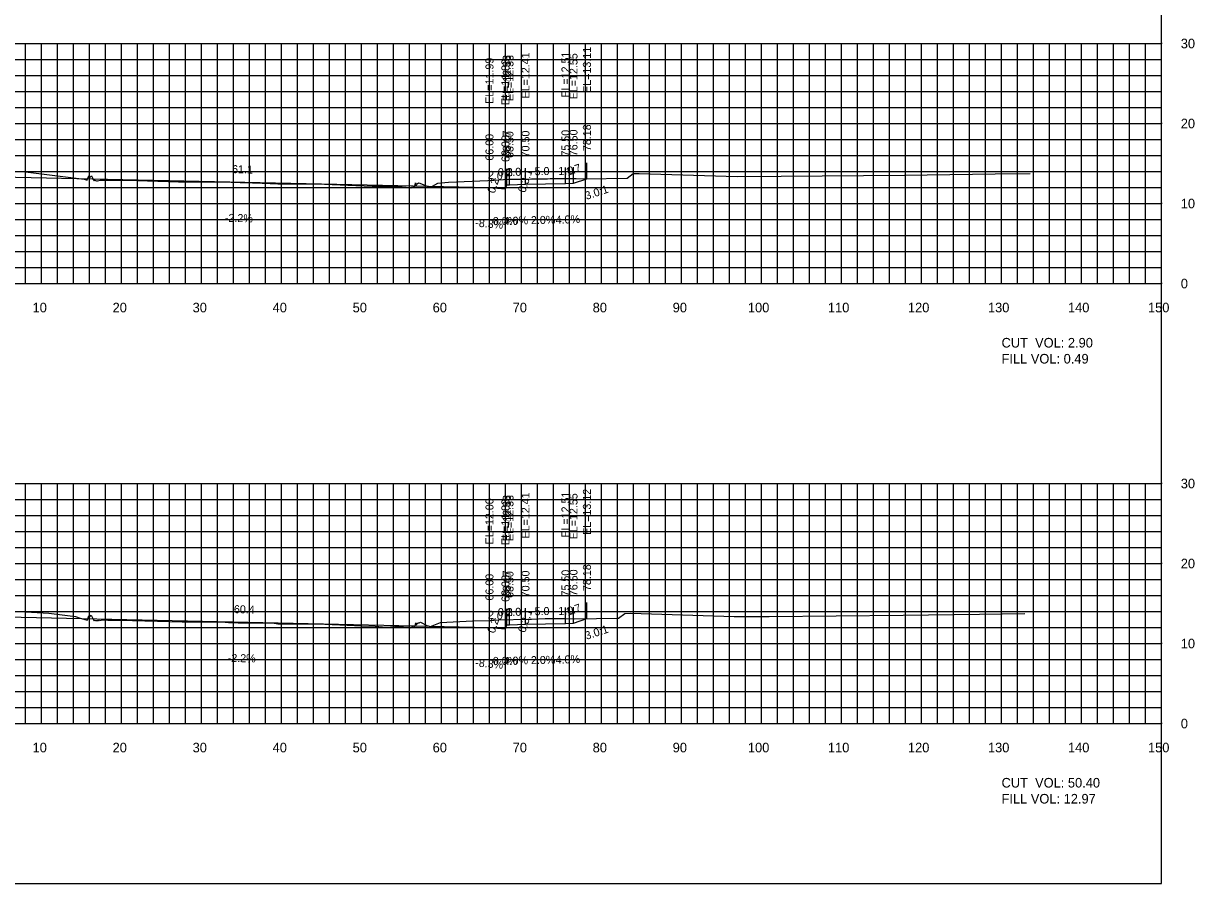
# Model space of a CAD drawing. Extents: x 1797419 to 1809236, y 248759 to 251512.
# Drawn here: x 1802638.8 to 1802785.1, y 250417.3 to 250524.8 of the extents above; entities that cross this region are included whole.
import ezdxf

# ---------------------------------------------------------------- set-up
doc = ezdxf.new("R2010")
doc.units = 0
for name, color, linetype in [('10', 7, 'Continuous'), ('3', 7, 'Continuous'), ('31', 7, 'Continuous'), ('4', 7, 'Continuous'), ('60', 7, 'Continuous'), ('ANNO-TXT', 7, 'Continuous'), ('CL-CNST', 7, 'Continuous'), ('Level 62', 7, 'Continuous'), ('M-ROADS', 7, 'Continuous')]:
    doc.layers.add(name, color=color, linetype=linetype)

msp = doc.modelspace()

# ---------------------------------------------------------------- linework, layer by layer
for p, q in [((1802709.18, 250505.36), (1802709.18, 250507.36)), ((1802697, 250504.25), (1802697, 250506.25)), ((1802699, 250504.08), (1802699, 250506.08)), ((1802699.17, 250504.58), (1802699.17, 250506.58)), ((1802699.5, 250504.58), (1802699.5, 250506.58)), ((1802701.5, 250504.66), (1802701.5, 250506.66)), ((1802706.5, 250504.76), (1802706.5, 250506.76)), ((1802707.5, 250504.8), (1802707.5, 250506.8)), ((1802699.17, 250449.59), (1802699.17, 250451.59)), ((1802699.5, 250449.59), (1802699.5, 250451.59)), ((1802701.5, 250449.67), (1802701.5, 250451.67)), ((1802706.5, 250449.77), (1802706.5, 250451.77)), ((1802707.5, 250449.81), (1802707.5, 250451.81)), ((1802709.18, 250450.37), (1802709.18, 250452.37)), ((1802697, 250449.26), (1802697, 250451.26)), ((1802699, 250449.09), (1802699, 250451.09))]:
    msp.add_line(p, q)
msp.add_lwpolyline([(1802481, 250417.26), (1802781, 250417.26), (1802781, 250607.26), (1802481, 250607.26)], close=True)
at = {"layer": '60'}
for p, q in [((1802781, 250492.26), (1802781, 250522.26)), ((1802781.06, 250522.26), (1802781, 250522.26)), ((1802781.06, 250512.26), (1802781, 250512.26)), ((1802781.06, 250502.26), (1802781, 250502.26)), ((1802481, 250492.26), (1802781, 250492.26)), ((1802641, 250492.2), (1802641, 250492.26)), ((1802651, 250492.2), (1802651, 250492.26)), ((1802661, 250492.2), (1802661, 250492.26)), ((1802671, 250492.2), (1802671, 250492.26)), ((1802681, 250492.2), (1802681, 250492.26)), ((1802691, 250492.2), (1802691, 250492.26)), ((1802701, 250492.2), (1802701, 250492.26)), ((1802711, 250492.2), (1802711, 250492.26)), ((1802721, 250492.2), (1802721, 250492.26)), ((1802731, 250492.2), (1802731, 250492.26)), ((1802741, 250492.2), (1802741, 250492.26)), ((1802751, 250492.2), (1802751, 250492.26)), ((1802761, 250492.2), (1802761, 250492.26)), ((1802771, 250492.2), (1802771, 250492.26)), ((1802781, 250492.2), (1802781, 250492.26)), ((1802781.06, 250492.26), (1802781, 250492.26)), ((1802781, 250437.26), (1802781, 250467.26)), ((1802781.06, 250467.26), (1802781, 250467.26)), ((1802781.06, 250457.26), (1802781, 250457.26)), ((1802781.06, 250447.26), (1802781, 250447.26)), ((1802481, 250437.26), (1802781, 250437.26)), ((1802641, 250437.2), (1802641, 250437.26)), ((1802651, 250437.2), (1802651, 250437.26)), ((1802661, 250437.2), (1802661, 250437.26)), ((1802671, 250437.2), (1802671, 250437.26)), ((1802681, 250437.2), (1802681, 250437.26)), ((1802691, 250437.2), (1802691, 250437.26)), ((1802701, 250437.2), (1802701, 250437.26)), ((1802711, 250437.2), (1802711, 250437.26)), ((1802721, 250437.2), (1802721, 250437.26)), ((1802731, 250437.2), (1802731, 250437.26)), ((1802741, 250437.2), (1802741, 250437.26)), ((1802751, 250437.2), (1802751, 250437.26)), ((1802761, 250437.2), (1802761, 250437.26)), ((1802771, 250437.2), (1802771, 250437.26)), ((1802781, 250437.2), (1802781, 250437.26)), ((1802781.06, 250437.26), (1802781, 250437.26))]:
    msp.add_line(p, q, dxfattribs=at)
at = {"layer": 'CL-CNST'}
for points in [[(1802563.49, 250505.44), (1802564.5, 250505.11), (1802565.5, 250505.07), (1802572.5, 250504.93), (1802574.5, 250504.85), (1802574.83, 250504.85), (1802575, 250504.35), (1802577, 250504.51), (1802621.76, 250505.5), (1802623.76, 250505.84), (1802624.26, 250505.84), (1802631, 250506.11), (1802633.4, 250505.93), (1802633.9, 250505.93), (1802635.9, 250505.59), (1802697, 250504.25), (1802699, 250504.08), (1802699.17, 250504.58), (1802699.5, 250504.58), (1802701.5, 250504.66), (1802706.5, 250504.76), (1802707.5, 250504.8), (1802709.18, 250505.36)], [(1802563.47, 250450.46), (1802564.5, 250450.11), (1802565.5, 250450.07), (1802572.5, 250449.93), (1802574.5, 250449.85), (1802574.83, 250449.85), (1802575, 250449.35), (1802577, 250449.52), (1802621.13, 250450.49), (1802623.13, 250450.83), (1802623.63, 250450.83), (1802631, 250451.12), (1802634.1, 250450.92), (1802634.6, 250450.92), (1802636.6, 250450.58), (1802697, 250449.26), (1802699, 250449.09), (1802699.17, 250449.59), (1802699.5, 250449.59), (1802701.5, 250449.67), (1802706.5, 250449.77), (1802707.5, 250449.81), (1802709.18, 250450.37)]]:
    msp.add_lwpolyline(points, dxfattribs=at)
at = {"layer": 'Level 62'}
for p, q in [((1802481, 250522.26), (1802781, 250522.26)), ((1802639, 250492.26), (1802639, 250522.26)), ((1802641, 250492.26), (1802641, 250522.26)), ((1802643, 250492.26), (1802643, 250522.26)), ((1802645, 250492.26), (1802645, 250522.26)), ((1802647, 250492.26), (1802647, 250522.26)), ((1802649, 250492.26), (1802649, 250522.26)), ((1802651, 250492.26), (1802651, 250522.26)), ((1802653, 250492.26), (1802653, 250522.26)), ((1802655, 250492.26), (1802655, 250522.26)), ((1802657, 250492.26), (1802657, 250522.26)), ((1802659, 250492.26), (1802659, 250522.26)), ((1802661, 250492.26), (1802661, 250522.26)), ((1802663, 250492.26), (1802663, 250522.26)), ((1802665, 250492.26), (1802665, 250522.26)), ((1802667, 250492.26), (1802667, 250522.26)), ((1802669, 250492.26), (1802669, 250522.26)), ((1802671, 250492.26), (1802671, 250522.26)), ((1802673, 250492.26), (1802673, 250522.26)), ((1802675, 250492.26), (1802675, 250522.26)), ((1802677, 250492.26), (1802677, 250522.26)), ((1802679, 250492.26), (1802679, 250522.26)), ((1802681, 250492.26), (1802681, 250522.26)), ((1802683, 250492.26), (1802683, 250522.26)), ((1802685, 250492.26), (1802685, 250522.26)), ((1802687, 250492.26), (1802687, 250522.26)), ((1802689, 250492.26), (1802689, 250522.26)), ((1802691, 250492.26), (1802691, 250522.26)), ((1802693, 250492.26), (1802693, 250522.26)), ((1802695, 250492.26), (1802695, 250522.26)), ((1802697, 250492.26), (1802697, 250522.26)), ((1802699, 250492.26), (1802699, 250522.26)), ((1802701, 250492.26), (1802701, 250522.26)), ((1802703, 250492.26), (1802703, 250522.26)), ((1802705, 250492.26), (1802705, 250522.26)), ((1802707, 250492.26), (1802707, 250522.26)), ((1802709, 250492.26), (1802709, 250522.26)), ((1802711, 250492.26), (1802711, 250522.26)), ((1802713, 250492.26), (1802713, 250522.26)), ((1802715, 250492.26), (1802715, 250522.26)), ((1802717, 250492.26), (1802717, 250522.26)), ((1802719, 250492.26), (1802719, 250522.26)), ((1802721, 250492.26), (1802721, 250522.26)), ((1802723, 250492.26), (1802723, 250522.26)), ((1802725, 250492.26), (1802725, 250522.26)), ((1802727, 250492.26), (1802727, 250522.26)), ((1802729, 250492.26), (1802729, 250522.26)), ((1802731, 250492.26), (1802731, 250522.26)), ((1802733, 250492.26), (1802733, 250522.26)), ((1802735, 250492.26), (1802735, 250522.26)), ((1802737, 250492.26), (1802737, 250522.26)), ((1802739, 250492.26), (1802739, 250522.26)), ((1802741, 250492.26), (1802741, 250522.26)), ((1802743, 250492.26), (1802743, 250522.26)), ((1802745, 250492.26), (1802745, 250522.26)), ((1802747, 250492.26), (1802747, 250522.26)), ((1802749, 250492.26), (1802749, 250522.26)), ((1802751, 250492.26), (1802751, 250522.26)), ((1802753, 250492.26), (1802753, 250522.26)), ((1802755, 250492.26), (1802755, 250522.26)), ((1802757, 250492.26), (1802757, 250522.26)), ((1802759, 250492.26), (1802759, 250522.26)), ((1802761, 250492.26), (1802761, 250522.26)), ((1802763, 250492.26), (1802763, 250522.26)), ((1802765, 250492.26), (1802765, 250522.26)), ((1802767, 250492.26), (1802767, 250522.26)), ((1802769, 250492.26), (1802769, 250522.26)), ((1802771, 250492.26), (1802771, 250522.26)), ((1802773, 250492.26), (1802773, 250522.26)), ((1802775, 250492.26), (1802775, 250522.26)), ((1802777, 250492.26), (1802777, 250522.26)), ((1802779, 250492.26), (1802779, 250522.26)), ((1802781, 250492.26), (1802781, 250522.26)), ((1802481, 250520.26), (1802781, 250520.26)), ((1802481, 250518.26), (1802781, 250518.26)), ((1802481, 250516.26), (1802781, 250516.26)), ((1802481, 250514.26), (1802781, 250514.26)), ((1802481, 250512.26), (1802781, 250512.26)), ((1802481, 250510.26), (1802781, 250510.26)), ((1802481, 250508.26), (1802781, 250508.26)), ((1802481, 250506.26), (1802781, 250506.26)), ((1802481, 250504.26), (1802781, 250504.26)), ((1802481, 250502.26), (1802781, 250502.26)), ((1802481, 250500.26), (1802781, 250500.26)), ((1802481, 250498.26), (1802781, 250498.26)), ((1802481, 250496.26), (1802781, 250496.26)), ((1802481, 250494.26), (1802781, 250494.26)), ((1802481, 250492.26), (1802781, 250492.26)), ((1802481, 250467.26), (1802781, 250467.26)), ((1802639, 250437.26), (1802639, 250467.26)), ((1802641, 250437.26), (1802641, 250467.26)), ((1802643, 250437.26), (1802643, 250467.26)), ((1802645, 250437.26), (1802645, 250467.26)), ((1802647, 250437.26), (1802647, 250467.26)), ((1802649, 250437.26), (1802649, 250467.26)), ((1802651, 250437.26), (1802651, 250467.26)), ((1802653, 250437.26), (1802653, 250467.26)), ((1802655, 250437.26), (1802655, 250467.26)), ((1802657, 250437.26), (1802657, 250467.26)), ((1802659, 250437.26), (1802659, 250467.26)), ((1802661, 250437.26), (1802661, 250467.26)), ((1802663, 250437.26), (1802663, 250467.26)), ((1802665, 250437.26), (1802665, 250467.26)), ((1802667, 250437.26), (1802667, 250467.26)), ((1802669, 250437.26), (1802669, 250467.26)), ((1802671, 250437.26), (1802671, 250467.26)), ((1802673, 250437.26), (1802673, 250467.26)), ((1802675, 250437.26), (1802675, 250467.26)), ((1802677, 250437.26), (1802677, 250467.26)), ((1802679, 250437.26), (1802679, 250467.26)), ((1802681, 250437.26), (1802681, 250467.26)), ((1802683, 250437.26), (1802683, 250467.26)), ((1802685, 250437.26), (1802685, 250467.26)), ((1802687, 250437.26), (1802687, 250467.26)), ((1802689, 250437.26), (1802689, 250467.26)), ((1802691, 250437.26), (1802691, 250467.26)), ((1802693, 250437.26), (1802693, 250467.26)), ((1802695, 250437.26), (1802695, 250467.26)), ((1802697, 250437.26), (1802697, 250467.26)), ((1802699, 250437.26), (1802699, 250467.26)), ((1802701, 250437.26), (1802701, 250467.26)), ((1802703, 250437.26), (1802703, 250467.26)), ((1802705, 250437.26), (1802705, 250467.26)), ((1802707, 250437.26), (1802707, 250467.26)), ((1802709, 250437.26), (1802709, 250467.26)), ((1802711, 250437.26), (1802711, 250467.26)), ((1802713, 250437.26), (1802713, 250467.26)), ((1802715, 250437.26), (1802715, 250467.26)), ((1802717, 250437.26), (1802717, 250467.26)), ((1802719, 250437.26), (1802719, 250467.26)), ((1802721, 250437.26), (1802721, 250467.26)), ((1802723, 250437.26), (1802723, 250467.26)), ((1802725, 250437.26), (1802725, 250467.26)), ((1802727, 250437.26), (1802727, 250467.26)), ((1802729, 250437.26), (1802729, 250467.26)), ((1802731, 250437.26), (1802731, 250467.26)), ((1802733, 250437.26), (1802733, 250467.26)), ((1802735, 250437.26), (1802735, 250467.26)), ((1802737, 250437.26), (1802737, 250467.26)), ((1802739, 250437.26), (1802739, 250467.26)), ((1802741, 250437.26), (1802741, 250467.26)), ((1802743, 250437.26), (1802743, 250467.26)), ((1802745, 250437.26), (1802745, 250467.26)), ((1802747, 250437.26), (1802747, 250467.26)), ((1802749, 250437.26), (1802749, 250467.26)), ((1802751, 250437.26), (1802751, 250467.26)), ((1802753, 250437.26), (1802753, 250467.26)), ((1802755, 250437.26), (1802755, 250467.26)), ((1802757, 250437.26), (1802757, 250467.26)), ((1802759, 250437.26), (1802759, 250467.26)), ((1802761, 250437.26), (1802761, 250467.26)), ((1802763, 250437.26), (1802763, 250467.26)), ((1802765, 250437.26), (1802765, 250467.26)), ((1802767, 250437.26), (1802767, 250467.26)), ((1802769, 250437.26), (1802769, 250467.26)), ((1802771, 250437.26), (1802771, 250467.26)), ((1802773, 250437.26), (1802773, 250467.26)), ((1802775, 250437.26), (1802775, 250467.26)), ((1802777, 250437.26), (1802777, 250467.26)), ((1802779, 250437.26), (1802779, 250467.26)), ((1802781, 250437.26), (1802781, 250467.26)), ((1802481, 250465.26), (1802781, 250465.26)), ((1802481, 250463.26), (1802781, 250463.26)), ((1802481, 250461.26), (1802781, 250461.26)), ((1802481, 250459.26), (1802781, 250459.26)), ((1802481, 250457.26), (1802781, 250457.26)), ((1802481, 250455.26), (1802781, 250455.26)), ((1802481, 250453.26), (1802781, 250453.26)), ((1802481, 250451.26), (1802781, 250451.26)), ((1802481, 250449.26), (1802781, 250449.26)), ((1802481, 250447.26), (1802781, 250447.26)), ((1802481, 250445.26), (1802781, 250445.26)), ((1802481, 250443.26), (1802781, 250443.26)), ((1802481, 250441.26), (1802781, 250441.26)), ((1802481, 250439.26), (1802781, 250439.26)), ((1802481, 250437.26), (1802781, 250437.26))]:
    msp.add_line(p, q, dxfattribs=at)
at = {"layer": 'M-ROADS'}
for points in [[(1802630.05, 250506.71), (1802639.01, 250506.22), (1802646.33, 250505.31), (1802646.71, 250505.18), (1802646.74, 250505.22), (1802646.92, 250505.74), (1802646.94, 250505.66), (1802646.94, 250505.69), (1802647.05, 250505.53), (1802647.25, 250505.74), (1802647.55, 250505.15), (1802647.59, 250505.14), (1802647.63, 250505.17), (1802647.64, 250505.16), (1802647.64, 250505.18), (1802647.66, 250505.16), (1802647.76, 250505.12), (1802647.87, 250505.11), (1802648.01, 250505.11), (1802648.33, 250505.17), (1802648.45, 250505.18), (1802648.62, 250505.16), (1802648.85, 250505.17), (1802648.92, 250505.18), (1802649.04, 250505.18), (1802649.36, 250505.17), (1802650.88, 250505.17), (1802651.67, 250505.17), (1802658.12, 250504.97), (1802658.61, 250504.96), (1802658.91, 250504.96), (1802659.45, 250504.96), (1802661.03, 250504.96), (1802661.25, 250504.96), (1802662.09, 250504.96), (1802663.56, 250504.96), (1802665.84, 250504.89), (1802666.72, 250504.87), (1802667.4, 250504.84), (1802667.64, 250504.83), (1802670.54, 250504.71), (1802670.83, 250504.71), (1802671.34, 250504.72), (1802672.96, 250504.72), (1802673.19, 250504.71), (1802674.01, 250504.71), (1802675.49, 250504.71), (1802676.38, 250504.66), (1802679.3, 250504.55), (1802682.32, 250504.43), (1802682.73, 250504.41), (1802682.99, 250504.42), (1802683.45, 250504.42), (1802685.15, 250504.42), (1802685.39, 250504.41), (1802686.1, 250504.35), (1802686.61, 250504.3), (1802686.87, 250504.27), (1802687.07, 250504.26), (1802687.17, 250504.24), (1802687.19, 250504.2), (1802687.2, 250504.25), (1802687.2, 250504.24), (1802687.2, 250504.24), (1802687.21, 250504.25), (1802687.24, 250504.27), (1802687.28, 250504.35), (1802687.31, 250504.29), (1802687.47, 250504.35), (1802687.53, 250504.37), (1802687.63, 250504.4), (1802687.65, 250504.39), (1802687.68, 250504.42), (1802687.72, 250504.68), (1802687.74, 250504.76), (1802687.76, 250504.85), (1802687.84, 250504.49), (1802687.85, 250504.72), (1802687.87, 250504.71), (1802687.9, 250504.74), (1802687.97, 250504.72), (1802688.11, 250504.84), (1802688.3, 250504.79), (1802689.57, 250504.26), (1802690.53, 250504.8), (1802691.89, 250504.91), (1802696.81, 250505.14), (1802697.42, 250505.17), (1802697.53, 250505.17), (1802699.37, 250505.31), (1802699.42, 250505.32), (1802701.91, 250505.32), (1802702.25, 250505.33), (1802704.26, 250505.34), (1802704.6, 250505.39), (1802705.28, 250505.39), (1802707, 250505.39), (1802707.83, 250505.39), (1802709, 250505.36), (1802714.22, 250505.43), (1802714.96, 250506.01), (1802715.69, 250506.03), (1802727.97, 250505.62), (1802733.46, 250505.67), (1802748.85, 250505.81), (1802760.21, 250505.96), (1802764.56, 250506.01)], [(1802636.88, 250451.33), (1802641.93, 250451.05), (1802645.28, 250450.63), (1802645.83, 250450.45), (1802646.73, 250450.17), (1802646.75, 250450.24), (1802646.92, 250450.74), (1802646.94, 250450.68), (1802646.94, 250450.7), (1802647.02, 250450.57), (1802647.24, 250450.8), (1802647.57, 250450.16), (1802647.6, 250450.16), (1802647.64, 250450.19), (1802647.64, 250450.18), (1802647.65, 250450.19), (1802647.66, 250450.18), (1802647.78, 250450.13), (1802647.85, 250450.13), (1802647.93, 250450.13), (1802648.13, 250450.16), (1802648.21, 250450.17), (1802648.32, 250450.16), (1802648.49, 250450.17), (1802648.85, 250450.23), (1802648.88, 250450.24), (1802648.95, 250450.22), (1802649.29, 250450.18), (1802651.63, 250450.18), (1802651.69, 250450.18), (1802652.39, 250450.15), (1802658.61, 250449.96), (1802659.13, 250449.96), (1802660.94, 250449.96), (1802661.34, 250449.96), (1802661.41, 250449.96), (1802661.7, 250449.96), (1802663.56, 250449.97), (1802664.37, 250449.9), (1802665.6, 250449.86), (1802667.42, 250449.86), (1802669.86, 250449.86), (1802669.98, 250449.85), (1802670.08, 250449.82), (1802670.54, 250449.71), (1802671.09, 250449.71), (1802672.86, 250449.71), (1802673.27, 250449.72), (1802673.34, 250449.72), (1802673.64, 250449.72), (1802675.49, 250449.71), (1802681.06, 250449.49), (1802682.73, 250449.43), (1802683.64, 250449.36), (1802684.47, 250449.29), (1802684.64, 250449.34), (1802685.13, 250449.37), (1802685.45, 250449.42), (1802685.53, 250449.42), (1802685.69, 250449.4), (1802686.89, 250449.3), (1802686.97, 250449.25), (1802687.09, 250449.26), (1802687.18, 250449.24), (1802687.19, 250449.22), (1802687.2, 250449.26), (1802687.21, 250449.25), (1802687.21, 250449.25), (1802687.21, 250449.26), (1802687.24, 250449.29), (1802687.26, 250449.33), (1802687.28, 250449.3), (1802687.36, 250449.33), (1802687.39, 250449.34), (1802687.44, 250449.35), (1802687.51, 250449.31), (1802687.58, 250449.36), (1802687.68, 250449.43), (1802687.7, 250449.53), (1802687.79, 250449.84), (1802687.85, 250449.55), (1802687.86, 250449.74), (1802687.87, 250449.72), (1802687.9, 250449.75), (1802687.95, 250449.73), (1802688.09, 250449.85), (1802688.23, 250449.86), (1802688.4, 250449.92), (1802689.17, 250449.52), (1802689.65, 250449.39), (1802690.86, 250449.89), (1802694.9, 250450.09), (1802696.95, 250450.15), (1802698.13, 250450.24), (1802701.82, 250450.3), (1802702.26, 250450.32), (1802703.95, 250450.38), (1802705.51, 250450.38), (1802706.39, 250450.38), (1802707.61, 250450.35), (1802713.11, 250450.42), (1802713.9, 250451.03), (1802714.67, 250451.06), (1802727.59, 250450.62), (1802731.97, 250450.66), (1802748.69, 250450.82), (1802758.24, 250450.94), (1802763.93, 250451)]]:
    msp.add_lwpolyline(points, dxfattribs=at)

# ---------------------------------------------------------------- texts
for s, rotation, p in [('0.3:1', 71.5647, (1802701.46, 250503.54)), ('3.0:1', 18.4349, (1802709.13, 250502.71)), ('0.3:1', 71.5647, (1802701.46, 250448.55)), ('3.0:1', 18.4349, (1802709.13, 250447.72))]:
    msp.add_text(s, height=1, rotation=rotation).set_placement(p)
at = {"layer": '10'}
for s, p in [('10', (1802639.9, 250488.66)), ('20', (1802649.9, 250488.66)), ('30', (1802659.9, 250488.66)), ('40', (1802669.9, 250488.66)), ('50', (1802679.9, 250488.66)), ('60', (1802689.9, 250488.66)), ('70', (1802699.9, 250488.66)), ('80', (1802709.9, 250488.66)), ('90', (1802719.9, 250488.66)), ('100', (1802729.3, 250488.66)), ('110', (1802739.3, 250488.66)), ('120', (1802749.3, 250488.66)), ('130', (1802759.3, 250488.66)), ('140', (1802769.3, 250488.66)), ('150', (1802779.3, 250488.66)), ('10', (1802639.9, 250433.66)), ('20', (1802649.9, 250433.66)), ('30', (1802659.9, 250433.66)), ('40', (1802669.9, 250433.66)), ('50', (1802679.9, 250433.66)), ('60', (1802689.9, 250433.66)), ('70', (1802699.9, 250433.66)), ('80', (1802709.9, 250433.66)), ('90', (1802719.9, 250433.66)), ('100', (1802729.3, 250433.66)), ('110', (1802739.3, 250433.66)), ('120', (1802749.3, 250433.66)), ('130', (1802759.3, 250433.66)), ('140', (1802769.3, 250433.66)), ('150', (1802779.3, 250433.66))]:
    msp.add_text(s, height=1.2, dxfattribs=at).set_placement(p)
at = {"layer": '3'}
for s, p in [('EL=13.11', (1802709.68, 250516.09)), ('EL=11.99', (1802697.5, 250514.72)), ('EL=11.83', (1802699.5, 250514.56)), ('EL=12.33', (1802699.67, 250515.06)), ('EL=12.33', (1802700, 250515.06)), ('EL=12.41', (1802702, 250515.39)), ('EL=12.51', (1802707, 250515.49)), ('EL=12.55', (1802708, 250515.28)), ('76.50', (1802708, 250508.17)), ('78.18', (1802709.68, 250508.81)), ('66.00', (1802697.5, 250507.62)), ('68.00', (1802699.5, 250507.45)), ('68.17', (1802699.67, 250508.03)), ('68.50', (1802700, 250507.95)), ('70.50', (1802702, 250508.03)), ('75.50', (1802707, 250508.13)), ('EL=12.41', (1802702, 250460.39)), ('EL=12.51', (1802707, 250460.49)), ('EL=13.12', (1802709.68, 250460.84)), ('EL=12.00', (1802697.5, 250459.65)), ('EL=11.83', (1802699.5, 250459.56)), ('EL=12.33', (1802699.67, 250460.06)), ('EL=12.33', (1802700, 250460.06)), ('EL=12.55', (1802708, 250460.28)), ('66.00', (1802697.5, 250452.63)), ('68.17', (1802699.67, 250453.04)), ('68.50', (1802700, 250452.96)), ('70.50', (1802702, 250453.04)), ('75.50', (1802707, 250453.14)), ('76.50', (1802708, 250453.18)), ('78.18', (1802709.68, 250453.82)), ('68.00', (1802699.5, 250452.46))]:
    msp.add_text(s, height=1, rotation=90, dxfattribs=at).set_placement(p)
at = {"layer": '31'}
for s, p in [('30', (1802783.4, 250521.66)), ('20', (1802783.4, 250511.66)), ('10', (1802783.4, 250501.66)), ('0', (1802783.4, 250491.66)), ('30', (1802783.4, 250466.66)), ('20', (1802783.4, 250456.66)), ('10', (1802783.4, 250446.66)), ('0', (1802783.4, 250436.66))]:
    msp.add_text(s, height=1.2, dxfattribs=at).set_placement(p)
at = {"layer": '4'}
for s, rotation, p in [('1.7', 18.4349, (1802706.78, 250505.72)), ('61.1', 358.7397, (1802664.82, 250506.06)), ('2.0', 355.2364, (1802696.77, 250505.37)), ('2.0', 2.2906, (1802699.13, 250505.67)), ('5.0', 1.1458, (1802702.65, 250505.79)), ('1.0', 2.2906, (1802705.63, 250505.83)), ('0.2', 71.5647, (1802697.64, 250503.46)), ('-2.2%', 358.7397, (1802663.93, 250499.98)), ('-8.3%', 355.2364, (1802695.19, 250499.38)), ('4.0%', 2.2906, (1802698.79, 250499.55)), ('2.0%', 1.1458, (1802702.19, 250499.68)), ('4.0%', 2.2906, (1802705.29, 250499.71)), ('60.4', 358.7397, (1802665.05, 250451.06)), ('2.0', 2.2906, (1802699.13, 250450.67)), ('5.0', 1.1458, (1802702.65, 250450.79)), ('1.0', 2.2906, (1802705.63, 250450.83)), ('1.7', 18.4349, (1802706.78, 250450.73)), ('0.2', 71.5647, (1802697.64, 250448.47)), ('2.0', 355.2364, (1802696.77, 250450.38)), ('-2.2%', 358.7397, (1802664.28, 250444.97)), ('4.0%', 2.2906, (1802698.79, 250444.56)), ('2.0%', 1.1458, (1802702.19, 250444.68)), ('4.0%', 2.2906, (1802705.29, 250444.72)), ('-8.3%', 355.2364, (1802695.19, 250444.39))]:
    msp.add_text(s, height=1, rotation=rotation, dxfattribs=at).set_placement(p)
for s, p in [('0.3', (1802698.05, 250505.68)), ('0.0%', (1802697.42, 250499.58)), ('0.3', (1802698.05, 250450.69)), ('0.0%', (1802697.42, 250444.59))]:
    msp.add_text(s, height=1, dxfattribs=at).set_placement(p)
at = {"layer": 'ANNO-TXT'}
for s, p in [('CUT  VOL: 2.90', (1802761, 250484.26)), ('FILL VOL: 0.49', (1802761, 250482.26)), ('CUT  VOL: 50.40', (1802761, 250429.26)), ('FILL VOL: 12.97', (1802761, 250427.26))]:
    msp.add_text(s, height=1.2, dxfattribs=at).set_placement(p)

doc.saveas('drawing.dxf')
